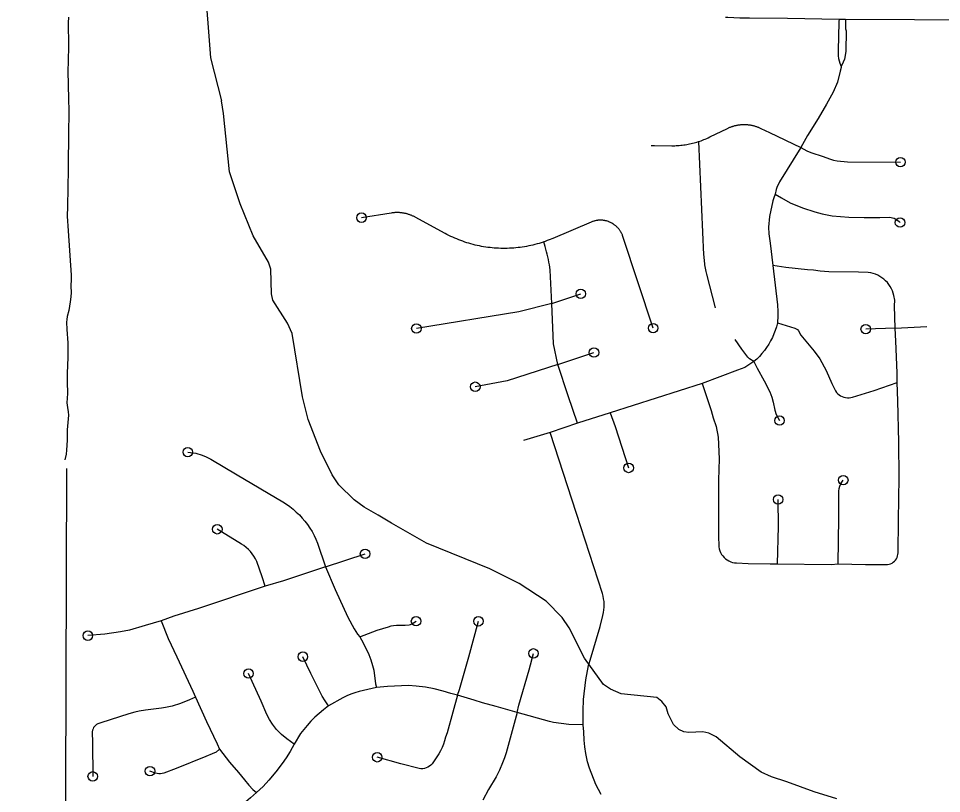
# Model space of a CAD drawing. Extents: x -19 to 366, y -4 to 359.
# Drawn here: x 145.551 to 146.47, y 185.206 to 185.978 of the extents above; entities that cross this region are included whole.
import ezdxf

# ---------------------------------------------------------------- set-up
doc = ezdxf.new("R2010")
doc.units = 0
for name, color, linetype in [('R_Alt Surface', 7, 'Continuous'), ('R_Striping', 7, 'Continuous'), ('R_Temp Easement', 7, 'Continuous'), ('Sheet Fence', 7, 'Continuous')]:
    doc.layers.add(name, color=color, linetype=linetype)

msp = doc.modelspace()

# ---------------------------------------------------------------- linework, layer by layer
at = {"layer": 'R_Alt Surface'}
msp.add_lwpolyline([(145.59872, 185.53005), (145.59673, 184.89025), (145.59671, 184.86838), (145.59206, 184.62506), (145.58949, 184.26154)], dxfattribs=at)
at = {"layer": 'R_Striping'}
for points in [[(145.6007, 185.97973), (145.6005, 185.97406), (145.60084, 185.95145), (145.60028, 185.93533), (145.60018, 185.92624), (145.60062, 185.89792), (145.60112, 185.88655), (145.60118, 185.88146), (145.60069, 185.8671), (145.60041, 185.82823), (145.59981, 185.79113), (145.59951, 185.78135), (145.60025, 185.76671), (145.60328, 185.72262), (145.60335, 185.71874), (145.60309, 185.71162), (145.6032, 185.70525), (145.60296, 185.70091), (145.60234, 185.69604), (145.60087, 185.68736), (145.59949, 185.68135), (145.59903, 185.67848), (145.59879, 185.67559), (145.59893, 185.66846), (145.59995, 185.65502), (145.60011, 185.65046), (145.59991, 185.64043), (145.59933, 185.62495), (145.59933, 185.61621), (145.5996, 185.60466), (145.59905, 185.5955), (145.59954, 185.59088), (145.60044, 185.58631), (145.60065, 185.58317), (145.59948, 185.56849), (145.59931, 185.55832), (145.59875, 185.54825), (145.5983, 185.5444), (145.59717, 185.53846)], [(146.36823, 185.97731), (146.31679, 185.97811), (146.27891, 185.97849), (146.27157, 185.97856), (146.26932, 185.97854), (146.25741, 185.97929), (146.25486, 185.9793)], [(146.36823, 185.97731), (146.36805, 185.97551), (146.36786, 185.96902), (146.36767, 185.96603), (146.36714, 185.94098), (146.3674, 185.93848), (146.36882, 185.93371), (146.37024, 185.93059)], [(146.37444, 185.97725), (146.36823, 185.97731)], [(146.37444, 185.97725), (146.37448, 185.96792), (146.37506, 185.96587), (146.3747, 185.94564), (146.37435, 185.9413), (146.37351, 185.9377), (146.37235, 185.9347), (146.37024, 185.93059)], [(146.61049, 185.97545), (146.60514, 185.97554), (146.58655, 185.97537), (146.55577, 185.97585), (146.53169, 185.97647), (146.48106, 185.97654), (146.44337, 185.97694), (146.37444, 185.97725)], [(146.37024, 185.93059), (146.37023, 185.92938), (146.36906, 185.92569), (146.36652, 185.91494), (146.3622, 185.90479), (146.35553, 185.89284), (146.34721, 185.87873), (146.33664, 185.86157), (146.33003, 185.84989)], [(146.22797, 185.85558), (146.22935, 185.85604), (146.23076, 185.85653), (146.23214, 185.85704), (146.23355, 185.85758), (146.23493, 185.85814), (146.23628, 185.85873), (146.23764, 185.85934), (146.23955, 185.86025), (146.2569, 185.86877), (146.25753, 185.86907), (146.25813, 185.86934), (146.25874, 185.86961), (146.25935, 185.86987), (146.25996, 185.87011), (146.26059, 185.87034), (146.2612, 185.87056), (146.26183, 185.87077), (146.26247, 185.87097), (146.2631, 185.87116), (146.26374, 185.87134), (146.26437, 185.87151), (146.26503, 185.87166), (146.26566, 185.87181), (146.26632, 185.87194), (146.26696, 185.87206), (146.26762, 185.87217), (146.26825, 185.87227), (146.26891, 185.87236), (146.26958, 185.87243), (146.27024, 185.8725), (146.2709, 185.87255), (146.27156, 185.87259), (146.27222, 185.87262), (146.27289, 185.87264), (146.27355, 185.87264), (146.27419, 185.87264), (146.27485, 185.87262), (146.27552, 185.8726), (146.27618, 185.87256), (146.27684, 185.87251), (146.27749, 185.87244), (146.27815, 185.87237), (146.27882, 185.87228), (146.27946, 185.87219), (146.28013, 185.87208), (146.28077, 185.87196), (146.28141, 185.87183), (146.28206, 185.87169), (146.2827, 185.87153), (146.28334, 185.87136), (146.28399, 185.87119), (146.28461, 185.87101), (146.28526, 185.87081), (146.28588, 185.8706), (146.2865, 185.87038), (146.28712, 185.87015), (146.28772, 185.86991), (146.28835, 185.86965), (146.28894, 185.86939), (146.28955, 185.86912), (146.29015, 185.86883), (146.29873, 185.86466), (146.33003, 185.84989)], [(146.18092, 185.85164), (146.18428, 185.85162), (146.20159, 185.85153), (146.20308, 185.85154), (146.20455, 185.85157), (146.20604, 185.85163), (146.20753, 185.85171), (146.20902, 185.85182), (146.21051, 185.85196), (146.21197, 185.85212), (146.21346, 185.8523), (146.21492, 185.85251), (146.21638, 185.85276), (146.21786, 185.85302), (146.21932, 185.85331), (146.22076, 185.85362), (146.22222, 185.85396), (146.22365, 185.85433), (146.22508, 185.85472), (146.22652, 185.85513), (146.22797, 185.85558)], [(146.22797, 185.85558), (146.23326, 185.74275), (146.23333, 185.74109), (146.23345, 185.73945), (146.23362, 185.7378), (146.23379, 185.73616), (146.234, 185.73452), (146.23424, 185.73288), (146.23451, 185.73125), (146.23479, 185.72962), (146.2351, 185.72799), (146.23546, 185.72638), (146.23613, 185.72363), (146.24474, 185.69004)], [(146.33003, 185.84989), (146.3089, 185.81566), (146.30621, 185.80999), (146.30542, 185.80795), (146.30454, 185.80333)], [(146.33003, 185.84989), (146.33593, 185.84643), (146.33984, 185.84473), (146.35214, 185.84074), (146.35867, 185.83833), (146.36271, 185.83722), (146.36631, 185.83652), (146.37657, 185.83538), (146.42929, 185.83521)], [(146.30454, 185.80333), (146.30316, 185.79944), (146.30215, 185.79666), (146.29878, 185.78115), (146.29792, 185.77033), (146.29821, 185.76369), (146.29958, 185.7545), (146.30225, 185.73235)], [(146.30454, 185.80333), (146.31069, 185.79967), (146.31941, 185.79453), (146.33187, 185.78971), (146.34393, 185.78555), (146.35119, 185.78364), (146.36126, 185.78183), (146.37779, 185.78035), (146.393, 185.78004), (146.40887, 185.77994), (146.41839, 185.78022), (146.42284, 185.7794), (146.42479, 185.7784), (146.42784, 185.77608), (146.42884, 185.77496)], [(146.07413, 185.75573), (146.07352, 185.75552), (146.07148, 185.75486), (146.06941, 185.75423), (146.06734, 185.75364), (146.06528, 185.75309), (146.06318, 185.75257), (146.06109, 185.75208), (146.059, 185.75164), (146.05688, 185.75123), (146.05476, 185.75086), (146.05263, 185.75052), (146.05051, 185.75023), (146.04839, 185.74997), (146.04624, 185.74974), (146.04411, 185.74956), (146.04196, 185.74941), (146.03981, 185.7493), (146.03766, 185.74922), (146.03553, 185.74919), (146.03337, 185.74919), (146.03122, 185.74923), (146.02908, 185.74931), (146.02692, 185.74942), (146.02479, 185.74957), (146.02265, 185.74976), (146.02051, 185.74999), (146.01837, 185.75025), (146.01626, 185.75055), (146.01414, 185.75089), (146.01202, 185.75126), (146.0099, 185.75168), (146.0078, 185.75213), (146.0057, 185.75261), (146.00363, 185.75313), (146.00155, 185.75369), (145.9995, 185.75429), (145.99744, 185.75492), (145.99538, 185.75558), (145.99335, 185.75628), (145.99134, 185.75702), (145.98933, 185.75779), (145.98734, 185.7586), (145.98537, 185.75944), (145.9834, 185.76032), (145.98146, 185.76123), (145.97953, 185.76217), (145.97761, 185.76315), (145.97571, 185.76416), (145.94607, 185.7803), (145.94549, 185.78061), (145.94489, 185.78091), (145.94432, 185.7812), (145.94372, 185.78148), (145.94311, 185.78175), (145.94249, 185.78201), (145.94189, 185.78226), (145.94127, 185.78249), (145.94065, 185.78272), (145.94002, 185.78294), (145.9394, 185.78314), (145.93876, 185.78333), (145.93814, 185.78352), (145.93749, 185.78369), (145.93685, 185.78385), (145.9362, 185.784), (145.93556, 185.78414), (145.93492, 185.78427), (145.93425, 185.78438), (145.93361, 185.78449), (145.93294, 185.78458), (145.9323, 185.78466), (145.93163, 185.78473), (145.93097, 185.78479), (145.93033, 185.78483), (145.92966, 185.78487), (145.929, 185.78489), (145.92834, 185.7849), (145.92767, 185.7849), (145.92701, 185.78489), (145.92635, 185.78487), (145.92569, 185.78484), (145.92502, 185.78479), (145.92436, 185.78473), (145.92373, 185.78466), (145.92307, 185.78459), (145.92215, 185.78445), (145.89251, 185.77984)], [(146.18293, 185.66984), (146.15285, 185.76109), (146.15272, 185.76146), (146.15257, 185.76184), (146.15244, 185.76223), (146.15229, 185.76262), (146.15196, 185.76337), (146.15178, 185.76375), (146.15143, 185.76449), (146.15123, 185.76486), (146.15083, 185.76558), (146.1506, 185.76593), (146.15018, 185.76663), (146.14993, 185.76698), (146.14946, 185.76765), (146.14921, 185.76798), (146.1487, 185.76863), (146.14845, 185.76895), (146.14789, 185.76957), (146.14762, 185.76988), (146.14703, 185.77047), (146.14674, 185.77076), (146.14613, 185.77132), (146.14581, 185.77159), (146.14518, 185.77212), (146.14487, 185.77238), (146.14421, 185.77287), (146.14387, 185.77311), (146.14317, 185.77357), (146.14284, 185.77379), (146.14211, 185.77421), (146.14175, 185.77441), (146.14103, 185.7748), (146.14064, 185.77498), (146.1399, 185.77533), (146.13952, 185.77549), (146.13875, 185.7758), (146.13837, 185.77594), (146.13758, 185.7762), (146.13719, 185.77633), (146.13641, 185.77655), (146.136, 185.77665), (146.13519, 185.77683), (146.13478, 185.77691), (146.13397, 185.77706), (146.13357, 185.77712), (146.13274, 185.77721), (146.13233, 185.77725), (146.1315, 185.7773), (146.1311, 185.77732), (146.13027, 185.77733), (146.12985, 185.77733), (146.12902, 185.77729), (146.12862, 185.77726), (146.12779, 185.77719), (146.12739, 185.77714), (146.12656, 185.77702), (146.12616, 185.77695), (146.12534, 185.77679), (146.12494, 185.7767), (146.12414, 185.7765), (146.12374, 185.77638), (146.12297, 185.77614), (146.12257, 185.77601), (146.12179, 185.77572), (146.12107, 185.77542), (146.08295, 185.75911), (146.07956, 185.75772), (146.07757, 185.75695), (146.07553, 185.75622), (146.07413, 185.75573)], [(146.08202, 185.69437), (146.08034, 185.7276), (146.07995, 185.73038), (146.07957, 185.733), (146.07913, 185.73561), (146.07863, 185.73821), (146.0781, 185.7408), (146.07753, 185.74338), (146.0769, 185.74596), (146.07624, 185.74852), (146.07554, 185.75107), (146.07413, 185.75573)], [(146.30225, 185.73235), (146.3067, 185.6929), (146.30708, 185.68645), (146.30702, 185.68202), (146.30667, 185.67492)], [(146.42403, 185.66967), (146.42332, 185.69196), (146.42353, 185.6977), (146.42268, 185.70219), (146.42204, 185.70455), (146.42124, 185.70685), (146.4203, 185.70895), (146.41907, 185.71121), (146.41771, 185.71323), (146.41621, 185.71514), (146.41452, 185.71692), (146.41272, 185.71855), (146.41078, 185.72003), (146.40873, 185.72134), (146.40659, 185.72247), (146.40433, 185.72343), (146.40201, 185.72419), (146.39965, 185.72476), (146.39725, 185.72513), (146.38738, 185.7255), (146.35781, 185.72596), (146.34915, 185.72656), (146.34257, 185.72744), (146.33661, 185.72783), (146.31503, 185.73033), (146.30225, 185.73235)], [(146.08202, 185.69437), (146.11091, 185.70396)], [(146.08202, 185.69437), (146.04905, 185.68588), (145.94718, 185.66942)], [(146.08815, 185.63361), (146.08358, 185.65414), (146.08202, 185.69437)], [(146.30667, 185.67492), (146.30571, 185.67122), (146.30457, 185.66758), (146.30323, 185.664), (146.3017, 185.6605), (146.29998, 185.65709), (146.29806, 185.65377), (146.296, 185.65057), (146.29375, 185.64747), (146.29136, 185.6445), (146.28879, 185.64167), (146.2861, 185.63897), (146.28324, 185.63643)], [(146.30667, 185.67492), (146.32395, 185.66967), (146.32669, 185.6683), (146.32767, 185.66708), (146.33012, 185.66292), (146.34338, 185.64695), (146.3489, 185.63922), (146.35523, 185.62766), (146.3609, 185.61479), (146.36461, 185.60724), (146.36564, 185.6058), (146.36684, 185.60449), (146.36821, 185.60334), (146.36968, 185.60235), (146.37124, 185.60155), (146.37292, 185.60094), (146.37464, 185.60053), (146.37639, 185.60034), (146.37817, 185.60035), (146.37994, 185.60058), (146.38166, 185.60101), (146.40305, 185.60778), (146.426, 185.61559)], [(146.42403, 185.66967), (146.39469, 185.6688)], [(146.42403, 185.66967), (146.45551, 185.67128)], [(146.426, 185.61559), (146.42591, 185.62521), (146.4247, 185.6567), (146.42403, 185.66967)], [(146.28324, 185.63643), (146.27901, 185.63916), (146.2773, 185.64093), (146.27141, 185.64874), (146.26479, 185.65859)], [(146.08815, 185.63361), (146.12405, 185.64545)], [(146.08815, 185.63361), (146.03758, 185.61715), (146.00583, 185.61144)], [(146.10751, 185.57528), (146.09842, 185.60222), (146.08815, 185.63361)], [(146.28324, 185.63643), (146.27424, 185.63074), (146.26713, 185.62777), (146.23162, 185.61463)], [(146.28324, 185.63643), (146.28641, 185.62997), (146.29342, 185.61728), (146.29925, 185.60619), (146.30106, 185.60093), (146.30244, 185.59606), (146.30422, 185.58813), (146.30542, 185.58364), (146.30886, 185.57776)], [(146.23162, 185.61463), (146.14027, 185.58545)], [(146.23162, 185.61463), (146.24062, 185.58774), (146.24276, 185.58029), (146.2456, 185.57167), (146.24646, 185.56826), (146.2471, 185.56481), (146.24759, 185.56133), (146.2488, 185.53965), (146.2481, 185.51819), (146.24821, 185.49456), (146.24799, 185.46306), (146.24842, 185.45184), (146.24881, 185.44989), (146.24939, 185.44799), (146.25018, 185.44616), (146.25115, 185.44443), (146.25231, 185.44281), (146.25361, 185.44132), (146.2551, 185.43999), (146.2567, 185.43881), (146.25843, 185.43782), (146.26025, 185.43702), (146.26214, 185.43641), (146.2641, 185.43601), (146.26607, 185.43583), (146.27771, 185.43536), (146.29956, 185.43486), (146.30674, 185.43492)], [(146.36713, 185.43487), (146.39443, 185.43424), (146.41652, 185.43432), (146.41803, 185.43462), (146.41948, 185.43511), (146.42086, 185.43578), (146.42214, 185.43662), (146.42329, 185.43762), (146.42433, 185.43876), (146.42519, 185.44003), (146.42588, 185.44139), (146.42641, 185.44284), (146.42672, 185.44434), (146.42686, 185.44586), (146.42747, 185.47851), (146.42791, 185.52099), (146.42778, 185.55619), (146.42674, 185.59721), (146.426, 185.61559)], [(146.14027, 185.58545), (146.10751, 185.57528)], [(146.14027, 185.58545), (146.14522, 185.57192), (146.15856, 185.5305)], [(146.10751, 185.57528), (146.08051, 185.56584)], [(146.08051, 185.56584), (146.05396, 185.55799)], [(146.11325, 185.27472), (146.11326, 185.28853), (146.11361, 185.29993), (146.1159, 185.31929), (146.11874, 185.33356), (146.11932, 185.33557), (146.12035, 185.33914), (146.1301, 185.37264), (146.13296, 185.38368), (146.13357, 185.38636), (146.13399, 185.38908), (146.13419, 185.39182), (146.13423, 185.39456), (146.13405, 185.3973), (146.13366, 185.40002), (146.13311, 185.40271), (146.13236, 185.40536), (146.11091, 185.47175), (146.10653, 185.48529), (146.08051, 185.56584)], [(145.7195, 185.54625), (145.72742, 185.54515), (145.73387, 185.54333), (145.73773, 185.54167), (145.74257, 185.53919), (145.76869, 185.52351), (145.81409, 185.4966), (145.81766, 185.49437), (145.82109, 185.49196), (145.82439, 185.48937), (145.82758, 185.48662), (145.8306, 185.4837), (145.83348, 185.48064), (145.83619, 185.47743), (145.83872, 185.47409), (145.8411, 185.47062), (145.84329, 185.46704), (145.8453, 185.46334), (145.84712, 185.45955), (145.84873, 185.45567), (145.85661, 185.43194)], [(146.36713, 185.43487), (146.36777, 185.48075), (146.36779, 185.49996), (146.36792, 185.50737), (146.36822, 185.51003), (146.36884, 185.51226), (146.37031, 185.5153), (146.37233, 185.51841)], [(146.30674, 185.43492), (146.30777, 185.47232), (146.30745, 185.49909)], [(145.79658, 185.41261), (145.79348, 185.42218), (145.7881, 185.43729), (145.78684, 185.43993), (145.78536, 185.44247), (145.78371, 185.44489), (145.78186, 185.44717), (145.77986, 185.44931), (145.77769, 185.45129), (145.77536, 185.45309), (145.77292, 185.45472), (145.74889, 185.4694)], [(145.85661, 185.43194), (145.89606, 185.44495)], [(145.85661, 185.43194), (145.81487, 185.41812), (145.79658, 185.41261)], [(145.85661, 185.43194), (145.86628, 185.40954), (145.87902, 185.38197), (145.88517, 185.37011), (145.88835, 185.36508), (145.89073, 185.36234)], [(146.30674, 185.43492), (146.36042, 185.43438), (146.36713, 185.43487)], [(145.79658, 185.41261), (145.73001, 185.39039), (145.70563, 185.38281), (145.69291, 185.37804)], [(145.69291, 185.37804), (145.67711, 185.37339), (145.66149, 185.36905), (145.65248, 185.3672), (145.63679, 185.36502), (145.61998, 185.36344)], [(145.69291, 185.37804), (145.70011, 185.36055), (145.70864, 185.34232), (145.72461, 185.30817), (145.72732, 185.3021)], [(145.89073, 185.36234), (145.90809, 185.36885), (145.91931, 185.37223), (145.92205, 185.37321), (145.92429, 185.37366), (145.92731, 185.374), (145.93586, 185.37375), (145.93988, 185.37413), (145.94133, 185.37454), (145.94441, 185.37607), (145.94685, 185.37784)], [(145.98811, 185.30412), (145.99005, 185.30966), (145.99935, 185.34229), (146.009, 185.37774)], [(145.89073, 185.36234), (145.89258, 185.35916), (145.8964, 185.35175), (145.89969, 185.34476), (145.90177, 185.33925), (145.9034, 185.33383), (145.90466, 185.32892), (145.90637, 185.3153), (145.9074, 185.31175)], [(146.04745, 185.28687), (146.04932, 185.29411), (146.05935, 185.32936), (146.06374, 185.34576)], [(145.85973, 185.29342), (145.85622, 185.29851), (145.85333, 185.30309), (145.84202, 185.32588), (145.83413, 185.34249)], [(145.82539, 185.25534), (145.8182, 185.26051), (145.81276, 185.2651), (145.80788, 185.26999), (145.804, 185.27522), (145.80097, 185.27996), (145.79824, 185.28488), (145.79257, 185.29802), (145.78002, 185.32566)], [(145.9074, 185.31175), (145.89002, 185.30774), (145.88589, 185.30649), (145.88181, 185.30503), (145.87784, 185.30339), (145.87391, 185.30155), (145.85973, 185.29342)], [(145.98811, 185.30412), (145.98147, 185.30586), (145.97399, 185.30814), (145.9649, 185.31031), (145.95623, 185.31199), (145.94686, 185.31315), (145.93932, 185.31363), (145.9325, 185.31357), (145.91829, 185.31273), (145.9074, 185.31175)], [(145.72732, 185.3021), (145.72117, 185.29937), (145.71228, 185.29588), (145.70404, 185.29333), (145.69738, 185.29182), (145.69317, 185.29108), (145.67745, 185.28907), (145.67107, 185.28809), (145.66673, 185.28722), (145.66065, 185.28562), (145.63276, 185.27656), (145.62997, 185.27548), (145.62871, 185.27481), (145.62758, 185.27397), (145.62657, 185.27295), (145.62575, 185.2718), (145.6251, 185.27053), (145.62467, 185.26918), (145.62442, 185.26778), (145.62469, 185.25658), (145.62481, 185.22323)], [(145.72732, 185.3021), (145.73815, 185.27807), (145.7486, 185.25565), (145.75122, 185.2504)], [(145.98811, 185.30412), (145.98333, 185.28724), (145.97779, 185.26651), (145.97624, 185.26215), (145.97525, 185.25871), (145.9741, 185.25533), (145.97273, 185.25202), (145.97119, 185.2488), (145.96946, 185.24567), (145.96279, 185.23586), (145.96155, 185.23457), (145.96014, 185.23345), (145.95863, 185.23251), (145.95699, 185.23177), (145.95528, 185.23123), (145.95351, 185.23092), (145.95172, 185.23082), (145.94994, 185.23095), (145.9318, 185.23564), (145.90815, 185.24229)], [(146.04745, 185.28687), (146.02652, 185.293), (146.0131, 185.2966), (146.00485, 185.29928), (145.98811, 185.30412)], [(145.85973, 185.29342), (145.85458, 185.28969), (145.85029, 185.28603), (145.84612, 185.2822), (145.84211, 185.27822), (145.83826, 185.27409), (145.83185, 185.26593), (145.82539, 185.25534)], [(146.04745, 185.28687), (146.03659, 185.24673), (146.0349, 185.24163), (146.03304, 185.23661), (146.02991, 185.22959), (146.02646, 185.22272), (146.01914, 185.21024), (146.01342, 185.19957)], [(146.11325, 185.27472), (146.09884, 185.27497), (146.08384, 185.27694), (146.07988, 185.27789), (146.04745, 185.28687)], [(146.13122, 185.20507), (146.12599, 185.21519), (146.11966, 185.23145), (146.11755, 185.23787), (146.11593, 185.2461), (146.11497, 185.25277), (146.11438, 185.25919), (146.114, 185.26766), (146.11325, 185.27472)], [(145.82539, 185.25534), (145.8214, 185.24787), (145.81753, 185.24181), (145.8134, 185.23591), (145.80729, 185.22788), (145.8002, 185.21931), (145.79461, 185.21329), (145.78778, 185.20721)], [(145.75122, 185.2504), (145.74783, 185.24751), (145.74379, 185.24563), (145.73733, 185.24289), (145.70791, 185.23114), (145.69566, 185.22657), (145.69402, 185.22614), (145.69234, 185.2259), (145.69066, 185.22586), (145.68898, 185.22601), (145.68731, 185.22636), (145.68185, 185.22848)], [(145.75122, 185.2504), (145.76092, 185.2375), (145.77013, 185.22704), (145.77608, 185.21996), (145.78034, 185.21441), (145.78419, 185.21005), (145.78778, 185.20721)], [(145.78778, 185.20721), (145.78192, 185.20195), (145.77723, 185.19803), (145.77239, 185.19426), (145.76745, 185.19065), (145.76239, 185.18719), (145.7552, 185.18295), (145.74784, 185.17898), (145.74032, 185.17529), (145.71825, 185.16663)]]:
    msp.add_lwpolyline(points, dxfattribs=at)
for centre in [(146.42929, 185.83521), (145.89251, 185.77984), (146.42884, 185.77496), (146.11091, 185.70396), (145.94718, 185.66942), (146.18293, 185.66984), (146.39469, 185.6688), (146.12405, 185.64545), (146.00583, 185.61144), (146.30886, 185.57776), (145.7195, 185.54625), (146.15856, 185.5305), (146.37233, 185.51841), (146.30745, 185.49909), (145.74889, 185.4694), (145.89606, 185.44495), (145.94685, 185.37784), (146.009, 185.37774), (145.61998, 185.36344), (145.83413, 185.34249), (146.06374, 185.34576), (145.78002, 185.32566), (145.90815, 185.24229), (145.62481, 185.22323), (145.68185, 185.22848)]:
    msp.add_circle(centre, 0.00473, dxfattribs=at)
at = {"layer": 'R_Temp Easement'}
for points in [[(145.57324, 186.18039), (145.58523, 186.17152), (145.60427, 186.15546), (145.61302, 186.15075), (145.62783, 186.14777), (145.64513, 186.14025), (145.65864, 186.1312), (145.67198, 186.11758), (145.68057, 186.10547), (145.70135, 186.08088), (145.72406, 186.04984), (145.73479, 186.02653), (145.73616, 186.01685), (145.74199, 185.93904), (145.75299, 185.89618)], [(145.90904, 185.48336), (145.89516, 185.49149), (145.88509, 185.49868), (145.87006, 185.51384), (145.8632, 185.52351), (145.85175, 185.54722), (145.83952, 185.57871), (145.83377, 185.60129), (145.82335, 185.66449), (145.81896, 185.67474), (145.80429, 185.69768), (145.80294, 185.70413), (145.80231, 185.72843), (145.79982, 185.73564), (145.78457, 185.76162), (145.77158, 185.79368), (145.76087, 185.82536), (145.75521, 185.88364), (145.75299, 185.89618)], [(146.36599, 185.20091), (146.3432, 185.20789), (146.31603, 185.21789), (146.30084, 185.22279), (146.29039, 185.22751), (146.26929, 185.24285), (146.2457, 185.26254), (146.23829, 185.26613), (146.23241, 185.26764), (146.21836, 185.26703), (146.21343, 185.26778), (146.20849, 185.27005), (146.20316, 185.27497), (146.19801, 185.2856), (146.1959, 185.29262), (146.19152, 185.29792), (146.18658, 185.30171), (146.15108, 185.30543), (146.14045, 185.30996), (146.1336, 185.31469), (146.11474, 185.34104), (146.09929, 185.3712), (146.09243, 185.38143), (146.07626, 185.39773), (146.04965, 185.41551), (146.02038, 185.43007), (145.95712, 185.45556), (145.92234, 185.4756), (145.90904, 185.48336)]]:
    msp.add_lwpolyline(points, dxfattribs=at)
at = {"layer": 'Sheet Fence'}
for points in [[(154.11585, 1.87092), (153.9063, 10.48743), (153.69602, 19.10409), (153.48501, 27.72087), (153.27327, 36.3378), (153.0608, 44.95486), (152.84759, 53.57206), (152.63366, 62.1894), (152.419, 70.80688), (152.20362, 79.42449), (151.98751, 88.04225), (151.77068, 96.66014), (151.55312, 105.27817), (151.33484, 113.89634), (151.11584, 122.51465), (150.89612, 131.13311), (150.67568, 139.7517), (150.45452, 148.37043), (150.23264, 156.98931), (150.01005, 165.60832), (149.78674, 174.22748), (149.56272, 182.84677), (149.33799, 191.46621), (149.11254, 200.0858), (148.88638, 208.70552), (148.65952, 217.32539), (148.43194, 225.9454), (148.20366, 234.56555), (147.97466, 243.18584), (147.74497, 251.80628), (147.51457, 260.42687), (147.28346, 269.04759), (147.05165, 277.66846), (146.81914, 286.28948), (146.58593, 294.91064), (146.35202, 303.53194), (146.11742, 312.15339), (145.88211, 320.77499), (145.64611, 329.39673), (145.40941, 338.01861), (145.17202, 346.64065)], [(146.77834, 1.69699), (146.57878, 10.31313), (146.37852, 18.92942), (146.17757, 27.54584), (145.97591, 36.16241), (145.77356, 44.77911), (145.57052, 53.39596), (145.36679, 62.01295), (145.16236, 70.63008), (144.95724, 79.24735), (144.75142, 87.86477), (144.54492, 96.48232), (144.33773, 105.10002), (144.12986, 113.71787), (143.92129, 122.33585), (143.71204, 130.95398), (143.5021, 139.57225), (143.29148, 148.19067), (143.08018, 156.80923), (142.8682, 165.42794), (142.65553, 174.04679), (142.44218, 182.66579), (142.22816, 191.28493), (142.01345, 199.90421), (141.79807, 208.52365), (141.58202, 217.14322), (141.36528, 225.76295), (141.14788, 234.38282), (140.9298, 243.00284), (140.71105, 251.623), (140.49162, 260.24332), (140.27153, 268.86377), (140.05077, 277.48438), (139.82934, 286.10514), (139.60724, 294.72604), (139.38447, 303.34709), (139.16105, 311.96829), (138.93695, 320.58964), (138.7122, 329.21114), (138.48678, 337.83278), (138.2607, 346.45458)], [(0, 180.89994), (7.12284, 180.90436), (14.24566, 180.9176), (21.36847, 180.93968), (28.49124, 180.97058), (35.61397, 181.01031), (42.73664, 181.05888), (49.85925, 181.11627), (56.98178, 181.18249), (64.10422, 181.25754), (71.22656, 181.34142), (78.3488, 181.43413), (85.47091, 181.53567), (92.5929, 181.64603), (99.71474, 181.76523), (106.83643, 181.89325), (113.95795, 182.0301), (121.0793, 182.17578), (128.20046, 182.33029), (135.32143, 182.49362), (142.44218, 182.66579), (149.56272, 182.84677), (156.68303, 183.03659), (163.8031, 183.23523), (170.92291, 183.4427), (178.04247, 183.65899), (185.16175, 183.88411), (192.28074, 184.11805), (199.39944, 184.36082), (206.51784, 184.61242), (213.63591, 184.87283), (220.75366, 185.14207), (227.87107, 185.42014), (234.98813, 185.70702), (242.10483, 186.00273), (249.22115, 186.30726), (256.33709, 186.62061), (263.45264, 186.94279), (270.56779, 187.27378), (277.68251, 187.61359), (284.79682, 187.96222), (291.91068, 188.31967), (299.02409, 188.68594), (306.13705, 189.06103), (313.24954, 189.44494), (320.36154, 189.83766), (327.47305, 190.23919), (334.58406, 190.64954), (341.69455, 191.06871)]]:
    msp.add_spline(points, degree=3, dxfattribs=at)

doc.saveas('drawing.dxf')
